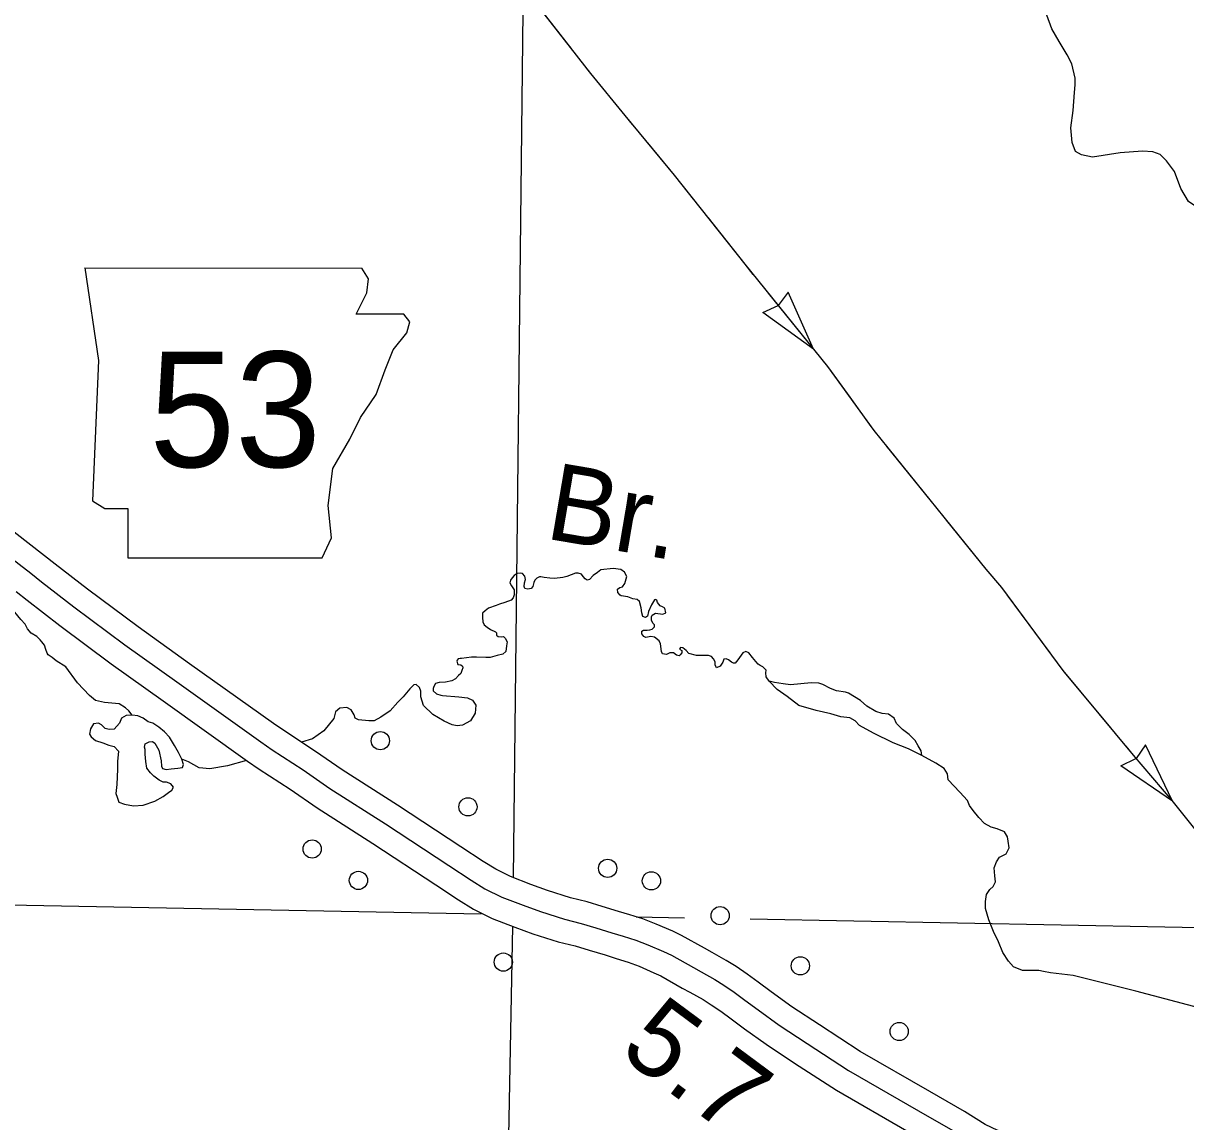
# Model space of a CAD drawing. Extents: x 1369979 to 1371646, y 379997 to 381064.
# Drawn here: x 1370824.5 to 1370899.2, y 380344.4 to 380415 of the extents above; entities that cross this region are included whole.
import ezdxf

# ---------------------------------------------------------------- set-up
doc = ezdxf.new("R2010")
doc.units = 0
doc.layers.add('R_Border Notes', color=7, linetype='Continuous')
doc.layers.add('R_Draft', color=7, linetype='Continuous')

msp = doc.modelspace()

# ---------------------------------------------------------------- linework, layer by layer
at = {"layer": 'R_Border Notes'}
for p, q in [((1370828.409, 380399.292), (1370829.301, 380393.344)), ((1370846.649, 380398.598), (1370846.238, 380399.283)), ((1370846.55, 380397.705), (1370846.649, 380398.598)), ((1370845.856, 380396.318), (1370846.55, 380397.705)), ((1370873.638, 380397.748), (1370873.009, 380396.882)), ((1370875.274, 380394.074), (1370873.638, 380397.748)), ((1370872.02, 380396.438), (1370872.998, 380396.873)), ((1370848.929, 380396.318), (1370845.856, 380396.318)), ((1370849.325, 380395.822), (1370848.929, 380396.318)), ((1370875.274, 380394.074), (1370872.02, 380396.438)), ((1370849.127, 380395.128), (1370849.325, 380395.822)), ((1370848.235, 380394.038), (1370849.127, 380395.128)), ((1370847.739, 380392.749), (1370848.235, 380394.038)), ((1370829.301, 380393.344), (1370828.905, 380384.323)), ((1370847.144, 380391.163), (1370847.739, 380392.749)), ((1370846.153, 380389.676), (1370847.144, 380391.163)), ((1370845.459, 380388.288), (1370846.153, 380389.676)), ((1370844.369, 380386.405), (1370845.459, 380388.288)), ((1370844.071, 380384.026), (1370844.369, 380386.405)), ((1370828.905, 380384.323), (1370829.698, 380383.827)), ((1370829.698, 380383.827), (1370831.185, 380383.827)), ((1370831.185, 380383.827), (1370831.185, 380380.655)), ((1370844.27, 380381.944), (1370844.071, 380384.026)), ((1370843.675, 380380.655), (1370844.27, 380381.944)), ((1370831.185, 380380.655), (1370843.675, 380380.655)), ((1370896.624, 380368.645), (1370896.018, 380367.764)), ((1370898.354, 380365.014), (1370896.624, 380368.645)), ((1370895.04, 380367.294), (1370896.007, 380367.755)), ((1370898.354, 380365.014), (1370895.04, 380367.294)), ((1370852.603, 380362.087), (1370852.597, 380362.091))]:
    msp.add_line(p, q, dxfattribs=at)
for points in [[(1370854.464, 380420.014), (1370856.24, 380417.808), (1370860.928, 380411.795), (1370863.146, 380409.087), (1370866.321, 380405.254)], [(1370856.614, 380419.661), (1370855.951, 380360.112)], [(1370856.876, 380416.992), (1370859.729, 380413.332)], [(1370891.98, 380409.419), (1370892.059, 380410.575), (1370892.104, 380411.076), (1370892.089, 380411.485), (1370891.892, 380412.411), (1370891.574, 380413.002), (1370891.059, 380413.852), (1370890.589, 380414.656), (1370890.27, 380415.536), (1370890.093, 380416.704)], [(1370860.681, 380412.112), (1370860.928, 380411.795), (1370863.146, 380409.087), (1370863.617, 380408.519)], [(1370904.21, 380404.944), (1370902.604, 380404.064), (1370901.331, 380403.518), (1370900.422, 380403.275), (1370899.8, 380403.29), (1370899.391, 380403.563), (1370898.891, 380404.398), (1370898.482, 380405.49), (1370897.982, 380406.173), (1370897.572, 380406.582), (1370897.087, 380406.764), (1370896.421, 380406.81), (1370894.996, 380406.704), (1370893.208, 380406.415), (1370892.495, 380406.567), (1370892.116, 380406.779), (1370891.904, 380407.356), (1370891.828, 380408.296), (1370891.98, 380409.419)], [(1370864.603, 380407.327), (1370866.321, 380405.254), (1370867.53, 380403.727)], [(1370866.321, 380405.254), (1370870.846, 380399.541), (1370876.169, 380392.969), (1370879.145, 380388.848)], [(1370868.491, 380402.514), (1370870.846, 380399.541), (1370871.379, 380398.882)], [(1370828.409, 380399.292), (1370846.238, 380399.283)], [(1370872.353, 380397.68), (1370875.274, 380394.074)], [(1370876.242, 380392.868), (1370877.6, 380390.987)], [(1370877.6, 380390.987), (1370878.959, 380389.106)], [(1370879.145, 380388.848), (1370886.361, 380379.937)], [(1370879.918, 380387.893), (1370882.839, 380384.287)], [(1370883.812, 380383.084), (1370886.361, 380379.937), (1370886.744, 380379.487)], [(1370852.597, 380362.091), (1370848.53, 380364.761), (1370844.965, 380367.03), (1370843.248, 380368.212), (1370841.267, 380369.518), (1370840.551, 380370.006), (1370835.152, 380373.855), (1370831.837, 380376.218), (1370828.58, 380378.643), (1370826.511, 380380.247), (1370825.821, 380380.796), (1370823.869, 380382.312)], [(1370852.597, 380362.091), (1370848.53, 380364.761), (1370844.965, 380367.03), (1370843.248, 380368.212), (1370841.267, 380369.518), (1370840.551, 380370.006), (1370835.152, 380373.855), (1370831.837, 380376.218), (1370828.58, 380378.643), (1370826.511, 380380.247), (1370825.821, 380380.796), (1370823.869, 380382.312)], [(1370827.204, 380373.649), (1370826.571, 380374.039), (1370826.305, 380374.261), (1370826.068, 380374.424), (1370825.994, 380374.528), (1370825.906, 380374.765), (1370825.832, 380375.046), (1370825.654, 380375.253), (1370825.536, 380375.401), (1370825.329, 380375.608), (1370824.959, 380375.83), (1370824.723, 380376.097), (1370824.589, 380376.408), (1370824.294, 380376.704), (1370824.116, 380376.926), (1370823.525, 380377.651), (1370822.904, 380378.361), (1370822.593, 380378.731), (1370821.647, 380379.723), (1370821.011, 380380.434)], [(1370857.948, 380379.397), (1370857.741, 380379.449), (1370857.645, 380379.434), (1370857.475, 380379.352), (1370857.349, 380379.234), (1370857.297, 380379.071), (1370857.231, 380378.827), (1370857.113, 380378.686), (1370856.898, 380378.642), (1370856.713, 380378.701), (1370856.662, 380378.827), (1370856.684, 380379.056), (1370856.75, 380379.278), (1370856.706, 380379.493), (1370856.558, 380379.656), (1370856.41, 380379.685), (1370856.218, 380379.648), (1370856.033, 380379.523), (1370855.893, 380379.375), (1370855.782, 380379.227), (1370855.745, 380379.056), (1370855.848, 380378.864), (1370856.033, 380378.598)], [(1370859.967, 380379.671), (1370859.412, 380379.471), (1370859.146, 380379.389), (1370858.628, 380379.33), (1370858.31, 380379.345), (1370857.948, 380379.397)], [(1370863.264, 380379.471), (1370863.124, 380379.745), (1370862.873, 380379.907), (1370862.384, 380379.967), (1370861.593, 380379.885), (1370861.379, 380379.715), (1370861.113, 380379.53), (1370860.876, 380379.278), (1370860.713, 380379.219), (1370860.58, 380379.308), (1370860.469, 380379.471), (1370860.344, 380379.604), (1370860.129, 380379.671), (1370859.967, 380379.671)], [(1370886.361, 380379.937), (1370887.367, 380378.753), (1370891.3, 380373.425), (1370895.825, 380367.978)], [(1370865.82, 380374.459), (1370865.571, 380374.483), (1370865.497, 380374.645), (1370865.438, 380375.134), (1370865.349, 380375.326), (1370865.039, 380375.563), (1370864.802, 380375.608), (1370864.492, 380375.548), (1370864.359, 380375.608), (1370864.226, 380375.77), (1370864.226, 380375.948), (1370864.344, 380376.007), (1370864.58, 380376.022), (1370864.758, 380376.037), (1370864.906, 380376.081), (1370865.054, 380376.229), (1370865.054, 380376.348), (1370864.935, 380376.466), (1370864.847, 380376.659), (1370864.847, 380376.866), (1370864.891, 380376.984), (1370865.113, 380377.103), (1370865.586, 380377.043), (1370865.778, 380377.117), (1370865.704, 380377.428), (1370865.571, 380377.517), (1370865.409, 380377.576), (1370865.246, 380377.783), (1370865.202, 380377.946), (1370865.113, 380377.991), (1370865.039, 380377.961), (1370864.861, 380377.635), (1370864.654, 380377.206), (1370864.595, 380376.91), (1370864.477, 380376.821), (1370864.3, 380376.895), (1370864.24, 380377.132), (1370864.181, 380377.443), (1370864.092, 380377.857), (1370863.93, 380377.991), (1370863.664, 380378.035), (1370863.324, 380378.153), (1370862.909, 380378.227), (1370862.85, 380378.257), (1370862.688, 380378.435), (1370862.673, 380378.642), (1370862.821, 380378.746), (1370862.983, 380378.805), (1370863.146, 380379.012), (1370863.235, 380379.323), (1370863.264, 380379.471)], [(1370824.01, 380378.493), (1370824.701, 380377.943), (1370826.808, 380376.311), (1370830.112, 380373.85), (1370833.451, 380371.469), (1370838.876, 380367.602), (1370839.636, 380367.085), (1370841.61, 380365.783), (1370843.347, 380364.587), (1370846.939, 380362.3), (1370850.989, 380359.642)], [(1370824.01, 380378.493), (1370824.701, 380377.943), (1370826.808, 380376.311), (1370830.112, 380373.85), (1370833.451, 380371.469), (1370838.876, 380367.602), (1370839.636, 380367.085), (1370841.61, 380365.783), (1370843.347, 380364.587), (1370846.939, 380362.3), (1370850.989, 380359.642)], [(1370856.033, 380378.598), (1370856.026, 380378.283), (1370855.967, 380378.091), (1370855.841, 380377.943), (1370855.419, 380377.795), (1370855.072, 380377.676), (1370854.865, 380377.602)], [(1370887.714, 380378.283), (1370890.47, 380374.55)], [(1370854.865, 380377.602), (1370854.371, 380377.424), (1370854.149, 380377.262), (1370853.994, 380377.099), (1370853.979, 380376.832), (1370854.016, 380376.559), (1370854.105, 380376.359), (1370854.29, 380376.203), (1370854.497, 380376.055)], [(1370854.497, 380376.055), (1370854.822, 380375.9), (1370854.881, 380375.833), (1370854.896, 380375.7), (1370854.999, 380375.604), (1370855.184, 380375.589), (1370855.347, 380375.604), (1370855.45, 380375.493), (1370855.576, 380375.263), (1370855.539, 380375.004), (1370855.487, 380374.649), (1370855.295, 380374.472), (1370854.933, 380374.375), (1370854.489, 380374.264), (1370854.193, 380374.264), (1370853.609, 380374.272), (1370853.277, 380374.279), (1370852.641, 380374.19), (1370852.559, 380374.198), (1370852.426, 380374.161), (1370852.352, 380374.094), (1370852.33, 380374.02)], [(1370870.4, 380374.104), (1370870.227, 380373.882), (1370870.123, 380373.897), (1370869.99, 380373.956), (1370869.812, 380374.104), (1370869.65, 380374.178), (1370869.502, 380374.148), (1370869.443, 380373.956), (1370869.28, 380373.704), (1370869.043, 380373.6), (1370869.014, 380373.63), (1370868.955, 380373.793), (1370868.955, 380373.985), (1370868.836, 380374.178), (1370868.703, 380374.311), (1370868.511, 380374.385), (1370868.275, 380374.385), (1370867.757, 380374.385), (1370867.254, 380374.518), (1370867.091, 380374.696), (1370866.87, 380374.888), (1370866.722, 380374.903), (1370866.663, 380374.799), (1370866.796, 380374.711), (1370866.811, 380374.548), (1370866.692, 380374.429), (1370866.633, 380374.37), (1370866.47, 380374.4), (1370866.263, 380374.548), (1370866.042, 380374.548), (1370865.82, 380374.459)], [(1370872.425, 380372.742), (1370872.218, 380373.023), (1370872.204, 380373.26), (1370872.218, 380373.452), (1370872.011, 380373.66), (1370871.849, 380373.734), (1370871.716, 380373.822), (1370871.568, 380374), (1370871.346, 380374.252), (1370871.109, 380374.548), (1370870.917, 380374.637), (1370870.725, 380374.548), (1370870.4, 380374.104)], [(1370852.33, 380374.02), (1370852.397, 380373.813), (1370852.589, 380373.776), (1370852.7, 380373.702), (1370852.7, 380373.702), (1370852.729, 380373.598), (1370852.648, 380373.428), (1370852.596, 380373.228), (1370852.441, 380373.095), (1370852.256, 380372.895), (1370852.012, 380372.747), (1370851.613, 380372.673), (1370851.206, 380372.644), (1370850.962, 380372.584), (1370850.851, 380372.399), (1370850.822, 380372.259), (1370850.822, 380372.111), (1370851.029, 380371.911), (1370851.317, 380371.844), (1370851.417, 380371.82)], [(1370831.463, 380370.54), (1370831.241, 380370.836), (1370831.034, 380371.029), (1370830.62, 380371.28), (1370829.688, 380371.369), (1370829.112, 380371.502), (1370828.712, 380371.813), (1370827.943, 380372.627), (1370827.204, 380373.649)], [(1370891.395, 380373.31), (1370894.361, 380369.741)], [(1370850.8, 380370.594), (1370850.193, 380371.171), (1370850.031, 380371.733), (1370850.016, 380372.088), (1370849.927, 380372.325), (1370849.72, 380372.518), (1370849.572, 380372.503), (1370849.306, 380372.236), (1370848.892, 380371.718), (1370848.537, 380371.378), (1370848.049, 380370.83), (1370847.443, 380370.431), (1370847.029, 380370.179), (1370846.674, 380370.194), (1370846.008, 380370.253)], [(1370878.296, 380371.488), (1370877.527, 380371.972), (1370877.335, 380372.031), (1370876.758, 380372.12), (1370876.359, 380372.254), (1370875.871, 380372.52), (1370875.605, 380372.609), (1370875.132, 380372.624), (1370873.786, 380372.505), (1370873.313, 380372.564), (1370872.766, 380372.653), (1370872.425, 380372.742)], [(1370874.333, 380371.163), (1370873.579, 380371.75), (1370872.943, 380372.209), (1370872.425, 380372.742)], [(1370851.417, 380371.82), (1370852.471, 380371.718), (1370853.033, 380371.674), (1370853.343, 380371.511), (1370853.55, 380371.186), (1370853.506, 380370.668), (1370853.225, 380370.194), (1370852.693, 380369.913), (1370852.352, 380369.868), (1370852.042, 380369.927), (1370851.524, 380370.164), (1370850.8, 380370.594)], [(1370878.296, 380371.488), (1370878.29, 380371.525)], [(1370882.23, 380367.965), (1370882.186, 380368.261), (1370881.993, 380368.572), (1370881.816, 380368.928), (1370881.417, 380369.298), (1370881.003, 380369.623), (1370880.618, 380370.023), (1370880.455, 380370.349), (1370880.1, 380370.615), (1370879.686, 380370.659), (1370879.272, 380370.778), (1370878.696, 380371.118), (1370878.296, 380371.488)], [(1370846.008, 380370.253), (1370845.801, 380370.357), (1370845.742, 380370.564), (1370845.55, 380370.89), (1370845.254, 380371.052), (1370844.811, 380370.993), (1370844.53, 380370.756), (1370844.426, 380370.342), (1370843.79, 380369.543), (1370843.051, 380369.025), (1370842.341, 380368.81)], [(1370883.941, 380366.392), (1370883.886, 380366.781), (1370883.664, 380367.122), (1370883.132, 380367.462), (1370882.23, 380367.965), (1370881.387, 380368.395), (1370880.396, 380368.765), (1370879.124, 380369.401), (1370878.222, 380369.89), (1370877.941, 380370.186), (1370877.616, 380370.378), (1370877.039, 380370.452), (1370876.389, 380370.645), (1370875.442, 380370.852), (1370874.333, 380371.163)], [(1370833.164, 380368.305), (1370833.326, 380367.624), (1370833.341, 380367.269), (1370833.415, 380367.121), (1370833.637, 380367.062), (1370833.977, 380367.091), (1370834.391, 380367.136), (1370834.687, 380367.195), (1370834.761, 380367.387), (1370834.657, 380367.728), (1370834.435, 380368.142), (1370834.184, 380368.601), (1370833.859, 380369.134), (1370833.548, 380369.474), (1370833.178, 380369.771), (1370832.779, 380370.037), (1370832.498, 380370.126), (1370832.158, 380370.348), (1370831.833, 380370.511), (1370831.463, 380370.54), (1370831.078, 380370.525), (1370830.768, 380370.348), (1370830.65, 380370.037), (1370830.309, 380369.652), (1370829.984, 380369.622), (1370829.718, 380369.682), (1370829.496, 380369.933), (1370829.304, 380370.037), (1370828.964, 380369.993), (1370828.771, 380369.667), (1370828.712, 380369.326), (1370828.831, 380369.164), (1370829.112, 380368.927), (1370829.57, 380368.779), (1370829.955, 380368.616), (1370830.295, 380368.527), (1370830.59, 380368.231), (1370830.516, 380367.58), (1370830.516, 380367.077)], [(1370830.516, 380367.077), (1370830.472, 380366.085), (1370830.413, 380365.522), (1370830.487, 380365.286), (1370830.605, 380364.96), (1370830.96, 380364.827), (1370831.552, 380364.723), (1370832.173, 380364.768), (1370832.927, 380365.019), (1370833.444, 380365.33), (1370833.799, 380365.582), (1370834.006, 380365.73), (1370834.125, 380365.922), (1370833.947, 380366.129), (1370833.666, 380366.233), (1370833.459, 380366.233), (1370833.193, 380366.381), (1370832.853, 380366.618), (1370832.631, 380366.84), (1370832.409, 380367.136), (1370832.335, 380367.58), (1370832.291, 380368.039), (1370832.291, 380368.335), (1370832.261, 380368.498), (1370832.306, 380368.705), (1370832.557, 380368.838), (1370832.764, 380368.853), (1370832.927, 380368.749), (1370833.164, 380368.305)], [(1370895.349, 380368.551), (1370895.825, 380367.978), (1370898.309, 380365.066), (1370898.352, 380365.013)], [(1370838.812, 380367.646), (1370837.584, 380367.299), (1370836.445, 380367.106), (1370835.765, 380367.165), (1370835.084, 380367.55), (1370834.657, 380367.728)], [(1370895.825, 380367.978), (1370898.309, 380365.066), (1370902.447, 380359.909)], [(1370886.898, 380360.742), (1370887.032, 380361.123), (1370887.224, 380361.419), (1370887.667, 380361.641), (1370887.86, 380362.026), (1370887.786, 380362.455), (1370887.756, 380362.721), (1370887.549, 380363.047), (1370887.076, 380363.239), (1370886.691, 380363.343), (1370886.277, 380363.58), (1370885.908, 380363.979), (1370885.538, 380364.423), (1370885.301, 380364.749), (1370885.183, 380365.06), (1370884.68, 380365.593), (1370883.941, 380366.392)], [(1370882.743, 380346.367), (1370878.271, 380348.94), (1370875.648, 380350.636), (1370873.887, 380351.811), (1370872.551, 380352.764), (1370871.709, 380353.388), (1370870.999, 380353.905), (1370870.296, 380354.391), (1370869.654, 380354.79), (1370868.748, 380355.292), (1370868.264, 380355.565), (1370866.788, 380356.394), (1370866.22, 380356.66), (1370865.165, 380357.122), (1370864.306, 380357.449), (1370863.458, 380357.715), (1370862.729, 380357.937), (1370861.691, 380358.252), (1370860.714, 380358.545), (1370859.655, 380358.81), (1370858.176, 380359.274), (1370857.106, 380359.666), (1370855.798, 380360.172), (1370854.835, 380360.647), (1370854.02, 380361.148), (1370852.603, 380362.087)], [(1370882.743, 380346.367), (1370878.271, 380348.94), (1370875.648, 380350.636), (1370873.887, 380351.811), (1370872.551, 380352.764), (1370871.709, 380353.388), (1370870.999, 380353.905), (1370870.296, 380354.391), (1370869.654, 380354.79), (1370868.748, 380355.292), (1370868.264, 380355.565), (1370866.788, 380356.394), (1370866.22, 380356.66), (1370865.165, 380357.122), (1370864.306, 380357.449), (1370863.458, 380357.715), (1370862.729, 380357.937), (1370861.691, 380358.252), (1370860.714, 380358.545), (1370859.655, 380358.81), (1370858.176, 380359.274), (1370857.106, 380359.666), (1370855.798, 380360.172), (1370854.835, 380360.647), (1370854.02, 380361.148), (1370852.603, 380362.087)], [(1370886.854, 380356.647), (1370886.544, 380357.397), (1370886.337, 380358.122), (1370886.337, 380358.581), (1370886.396, 380359.025), (1370886.603, 380359.336), (1370886.825, 380359.528), (1370886.972, 380359.839), (1370886.943, 380360.224), (1370886.898, 380360.742)], [(1370850.984, 380359.646), (1370852.443, 380358.678), (1370853.417, 380358.079), (1370854.619, 380357.486), (1370856.074, 380356.924), (1370857.233, 380356.499), (1370858.861, 380355.989), (1370859.937, 380355.72), (1370860.844, 380355.447), (1370861.877, 380355.134), (1370862.592, 380354.916), (1370863.346, 380354.68), (1370864.056, 380354.409), (1370865.01, 380353.992), (1370865.447, 380353.787), (1370866.827, 380353.012), (1370867.317, 380352.736), (1370868.169, 380352.264), (1370868.688, 380351.941), (1370869.304, 380351.515), (1370869.975, 380351.027), (1370870.828, 380350.394), (1370872.223, 380349.399), (1370874.04, 380348.187), (1370876.745, 380346.439), (1370881.282, 380343.828)], [(1370850.984, 380359.646), (1370852.443, 380358.678), (1370853.417, 380358.079), (1370854.619, 380357.486), (1370856.074, 380356.924), (1370857.233, 380356.499), (1370858.861, 380355.989), (1370859.937, 380355.72), (1370860.844, 380355.447), (1370861.877, 380355.134), (1370862.592, 380354.916), (1370863.346, 380354.68), (1370864.056, 380354.409), (1370865.01, 380353.992), (1370865.447, 380353.787), (1370866.827, 380353.012), (1370867.317, 380352.736), (1370868.169, 380352.264), (1370868.688, 380351.941), (1370869.304, 380351.515), (1370869.975, 380351.027), (1370870.828, 380350.394), (1370872.223, 380349.399), (1370874.04, 380348.187), (1370876.745, 380346.439), (1370881.282, 380343.828)], [(1370810.033, 380358.616), (1370853.901, 380357.782)], [(1370863.863, 380357.591), (1370866.979, 380357.532)], [(1370871.192, 380357.451), (1370917.873, 380356.557)], [(1370855.91, 380356.984), (1370854.731, 380295.108)], [(1370891.971, 380353.812), (1370890.507, 380353.997), (1370890.063, 380354.071), (1370889.753, 380354.13), (1370889.043, 380354.13), (1370888.717, 380354.145), (1370888.141, 380354.382), (1370887.815, 380354.737), (1370887.446, 380355.285), (1370887.179, 380355.98), (1370886.854, 380356.647)], [(1370910.027, 380350.319), (1370909.332, 380350.215), (1370908.933, 380350.126), (1370908.563, 380350.126), (1370908.193, 380350.26), (1370907.809, 380350.541), (1370907.469, 380350.6), (1370907.247, 380350.63), (1370906.995, 380350.926), (1370906.847, 380351.133), (1370906.493, 380351.488), (1370906.197, 380351.725), (1370905.517, 380352.11), (1370905.073, 380352.169), (1370904.614, 380352.11), (1370903.328, 380351.666), (1370902.278, 380351.325), (1370901.893, 380351.325), (1370900.459, 380351.636), (1370896.008, 380352.805), (1370891.971, 380353.812)], [(1370899.098, 380334.047), (1370898.598, 380334.457), (1370898.137, 380334.772), (1370897.598, 380335.062), (1370896.883, 380335.362), (1370896.267, 380335.647), (1370895.391, 380336.058), (1370894.594, 380336.637), (1370893.879, 380337.283), (1370893.132, 380338.031), (1370892.225, 380338.976), (1370890.859, 380340.453), (1370889.642, 380341.72), (1370888.57, 380342.711), (1370887.956, 380343.238), (1370887.12, 380343.846), (1370886.315, 380344.249), (1370884.972, 380345.074), (1370882.748, 380346.365)], [(1370899.098, 380334.047), (1370898.598, 380334.457), (1370898.137, 380334.772), (1370897.598, 380335.062), (1370896.883, 380335.362), (1370896.267, 380335.647), (1370895.391, 380336.058), (1370894.594, 380336.637), (1370893.879, 380337.283), (1370893.132, 380338.031), (1370892.225, 380338.976), (1370890.859, 380340.453), (1370889.642, 380341.72), (1370888.57, 380342.711), (1370887.956, 380343.238), (1370887.12, 380343.846), (1370886.315, 380344.249), (1370884.972, 380345.074), (1370882.748, 380346.365)]]:
    msp.add_lwpolyline(points, dxfattribs=at)
for centre in [(1370847.415, 380368.91), (1370853.051, 380364.657), (1370843.037, 380361.95), (1370862.033, 380360.708), (1370846.01, 380359.928), (1370864.85, 380359.9), (1370869.269, 380357.66), (1370855.329, 380354.679), (1370874.426, 380354.436), (1370880.784, 380350.219)]:
    msp.add_circle(centre, 0.586, dxfattribs=at)
at = {"layer": 'R_Draft'}
for points in [[(1370822.976, 380381.196), (1370824.937, 380379.672), (1370825.628, 380379.123), (1370827.715, 380377.505), (1370830.995, 380375.063), (1370834.322, 380372.691), (1370839.734, 380368.833), (1370840.471, 380368.331), (1370842.449, 380367.027), (1370844.175, 380365.838), (1370847.753, 380363.56), (1370851.813, 380360.896)], [(1370851.813, 380360.896), (1370853.25, 380359.943), (1370854.143, 380359.394), (1370855.223, 380358.861), (1370856.602, 380358.328), (1370857.716, 380357.92), (1370859.268, 380357.433), (1370860.335, 380357.166), (1370861.278, 380356.883), (1370862.314, 380356.569), (1370863.036, 380356.349), (1370863.837, 380356.097), (1370864.624, 380355.798), (1370865.63, 380355.358), (1370866.134, 380355.121), (1370867.563, 380354.32), (1370868.049, 380354.045), (1370868.929, 380353.557), (1370869.511, 380353.195), (1370870.172, 380352.739), (1370870.863, 380352.236), (1370871.71, 380351.608), (1370873.075, 380350.634), (1370874.864, 380349.441), (1370877.526, 380347.72), (1370882.03, 380345.128)], [(1370882.03, 380345.128), (1370884.239, 380343.846), (1370885.619, 380342.998), (1370886.374, 380342.621), (1370887.068, 380342.115), (1370887.619, 380341.643), (1370888.641, 380340.699), (1370889.819, 380339.473), (1370891.184, 380337.996), (1370892.11, 380337.031), (1370892.894, 380336.246), (1370893.692, 380335.525), (1370894.661, 380334.821), (1370895.663, 380334.352), (1370896.305, 380334.053), (1370897.391, 380333.599)]]:
    msp.add_lwpolyline(points, dxfattribs=at)

# ---------------------------------------------------------------- texts
at = {"layer": 'R_Border Notes'}
msp.add_text('53', height=7.425, dxfattribs=at).set_placement((1370832.559, 380386.493))
for s, rotation, p in [('Br.', 350.33129, (1370857.928, 380381.922)), ('5.7', 323.44555, (1370862.661, 380348.777))]:
    msp.add_text(s, height=4.95, rotation=rotation, dxfattribs=at).set_placement(p)

doc.saveas('drawing.dxf')
